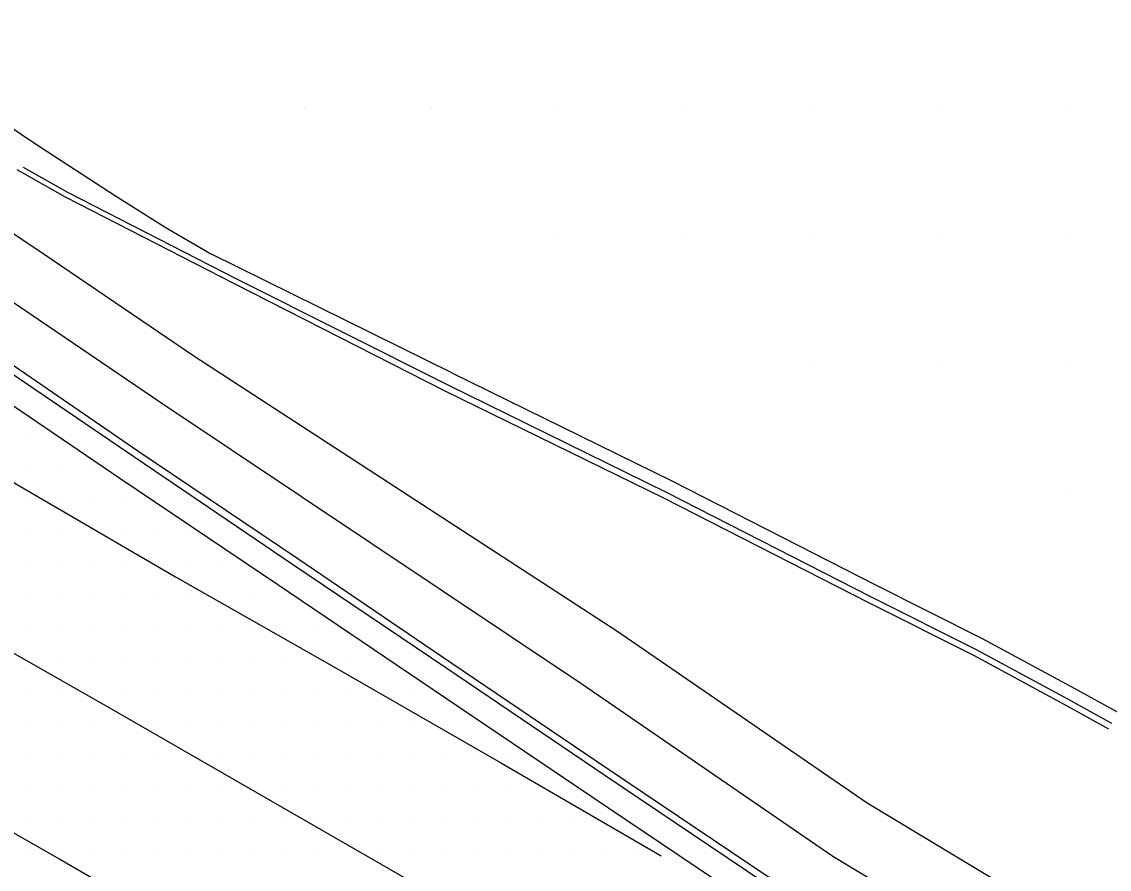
# Model space of a CAD drawing. Extents: x 1762120 to 1766775, y 709485 to 712965.
# Drawn here: x 1766493.1 to 1766578.7, y 709894.8 to 709961.5 of the extents above; entities that cross this region are included whole.
import ezdxf

# ---------------------------------------------------------------- set-up
doc = ezdxf.new("R2010")
doc.units = 0
for name, color, linetype in [('Exist DTM Drainline', 7, 'Continuous'), ('Exist DTM QL2 LIDAR Elevation Point', 7, 'Continuous'), ('Exist DTM Scan Elevation Point', 7, 'Continuous'), ('Exist Roads Curbs', 7, 'Continuous'), ('Exist Roads EOP', 7, 'Continuous'), ('Exist Roads EOT', 7, 'Continuous'), ('PH Exist DTM Breakline', 7, 'Continuous')]:
    doc.layers.add(name, color=color, linetype=linetype)

msp = doc.modelspace()

# ---------------------------------------------------------------- linework, layer by layer
at = {"layer": 'Exist DTM Drainline'}
msp.add_lwpolyline([(1766407.391, 709989.209), (1766411.374, 709986.898), (1766425.332, 709978.984), (1766431.138, 709975.468), (1766437.981, 709970.86), (1766450.374, 709962.392), (1766464.737, 709952.589), (1766477.146, 709944.156), (1766489.545, 709935.682), (1766501.961, 709927.257), (1766514.369, 709918.821), (1766526.54, 709910.625), (1766538.961, 709902.212), (1766551.415, 709893.848), (1766563.947, 709885.978), (1766576.792, 709878.237), (1766589.654, 709870.524)], dxfattribs=at)
at = {"layer": 'Exist DTM QL2 LIDAR Elevation Point'}
for p, q in [((1766515.31, 709954.826), (1766515.31, 709954.826)), ((1766525.311, 709954.826), (1766525.311, 709954.826)), ((1766535.312, 709954.826), (1766535.312, 709954.826)), ((1766545.314, 709954.826), (1766545.314, 709954.826)), ((1766555.315, 709954.826), (1766555.315, 709954.826)), ((1766565.316, 709954.826), (1766565.316, 709954.826)), ((1766575.318, 709954.826), (1766575.318, 709954.826)), ((1766535.312, 709944.824), (1766535.312, 709944.824)), ((1766545.314, 709944.824), (1766545.314, 709944.824)), ((1766555.315, 709944.824), (1766555.315, 709944.824)), ((1766565.316, 709944.824), (1766565.316, 709944.824)), ((1766575.318, 709944.824), (1766575.318, 709944.824)), ((1766555.315, 709934.823), (1766555.315, 709934.823)), ((1766565.316, 709934.823), (1766565.316, 709934.823)), ((1766575.318, 709934.823), (1766575.318, 709934.823)), ((1766575.318, 709924.822), (1766575.318, 709924.822))]:
    msp.add_line(p, q, dxfattribs=at)
at = {"layer": 'Exist DTM Scan Elevation Point'}
for p, q in [((1766493.75, 709928.75), (1766493.75, 709928.75)), ((1766493.75, 709926.25), (1766493.75, 709926.25)), ((1766496.25, 709926.25), (1766496.25, 709926.25)), ((1766498.75, 709926.25), (1766498.75, 709926.25)), ((1766493.75, 709923.75), (1766493.75, 709923.75)), ((1766496.25, 709923.75), (1766496.25, 709923.75)), ((1766498.75, 709923.75), (1766498.75, 709923.75)), ((1766501.25, 709923.75), (1766501.25, 709923.75)), ((1766493.75, 709921.25), (1766493.75, 709921.25)), ((1766496.25, 709921.25), (1766496.25, 709921.25)), ((1766501.25, 709921.25), (1766501.25, 709921.25)), ((1766503.75, 709921.25), (1766503.75, 709921.25)), ((1766506.25, 709921.25), (1766506.25, 709921.25)), ((1766493.75, 709918.75), (1766493.75, 709918.75)), ((1766496.25, 709918.75), (1766496.25, 709918.75)), ((1766498.75, 709918.75), (1766498.75, 709918.75)), ((1766501.25, 709918.75), (1766501.25, 709918.75)), ((1766506.25, 709918.75), (1766506.25, 709918.75)), ((1766508.75, 709918.75), (1766508.75, 709918.75)), ((1766493.75, 709916.25), (1766493.75, 709916.25)), ((1766496.25, 709916.25), (1766496.25, 709916.25)), ((1766498.75, 709916.25), (1766498.75, 709916.25)), ((1766501.25, 709916.25), (1766501.25, 709916.25)), ((1766503.75, 709916.25), (1766503.75, 709916.25)), ((1766506.25, 709916.25), (1766506.25, 709916.25)), ((1766511.25, 709916.25), (1766511.25, 709916.25)), ((1766513.75, 709916.25), (1766513.75, 709916.25)), ((1766493.75, 709913.75), (1766493.75, 709913.75)), ((1766496.25, 709913.75), (1766496.25, 709913.75)), ((1766498.75, 709913.75), (1766498.75, 709913.75)), ((1766501.25, 709913.75), (1766501.25, 709913.75)), ((1766503.75, 709913.75), (1766503.75, 709913.75)), ((1766506.25, 709913.75), (1766506.25, 709913.75)), ((1766508.75, 709913.75), (1766508.75, 709913.75)), ((1766511.25, 709913.75), (1766511.25, 709913.75)), ((1766513.75, 709913.75), (1766513.75, 709913.75)), ((1766516.25, 709913.75), (1766516.25, 709913.75)), ((1766496.25, 709911.25), (1766496.25, 709911.25)), ((1766498.75, 709911.25), (1766498.75, 709911.25)), ((1766501.25, 709911.25), (1766501.25, 709911.25)), ((1766503.75, 709911.25), (1766503.75, 709911.25)), ((1766506.25, 709911.25), (1766506.25, 709911.25)), ((1766508.75, 709911.25), (1766508.75, 709911.25)), ((1766511.25, 709911.25), (1766511.25, 709911.25)), ((1766513.75, 709911.25), (1766513.75, 709911.25)), ((1766518.75, 709911.25), (1766518.75, 709911.25)), ((1766493.75, 709908.75), (1766493.75, 709908.75)), ((1766496.25, 709908.75), (1766496.25, 709908.75)), ((1766501.25, 709908.75), (1766501.25, 709908.75)), ((1766503.75, 709908.75), (1766503.75, 709908.75)), ((1766506.25, 709908.75), (1766506.25, 709908.75)), ((1766508.75, 709908.75), (1766508.75, 709908.75)), ((1766511.25, 709908.75), (1766511.25, 709908.75)), ((1766513.75, 709908.75), (1766513.75, 709908.75)), ((1766516.25, 709908.75), (1766516.25, 709908.75)), ((1766518.75, 709908.75), (1766518.75, 709908.75)), ((1766523.75, 709908.75), (1766523.75, 709908.75)), ((1766493.75, 709906.25), (1766493.75, 709906.25)), ((1766496.25, 709906.25), (1766496.25, 709906.25)), ((1766498.75, 709906.25), (1766498.75, 709906.25)), ((1766503.75, 709906.25), (1766503.75, 709906.25)), ((1766506.25, 709906.25), (1766506.25, 709906.25)), ((1766508.75, 709906.25), (1766508.75, 709906.25)), ((1766511.25, 709906.25), (1766511.25, 709906.25)), ((1766513.75, 709906.25), (1766513.75, 709906.25)), ((1766516.25, 709906.25), (1766516.25, 709906.25)), ((1766518.75, 709906.25), (1766518.75, 709906.25)), ((1766521.25, 709906.25), (1766521.25, 709906.25)), ((1766523.75, 709906.25), (1766523.75, 709906.25)), ((1766493.75, 709903.75), (1766493.75, 709903.75)), ((1766496.25, 709903.75), (1766496.25, 709903.75)), ((1766498.75, 709903.75), (1766498.75, 709903.75)), ((1766501.25, 709903.75), (1766501.25, 709903.75)), ((1766503.75, 709903.75), (1766503.75, 709903.75)), ((1766508.75, 709903.75), (1766508.75, 709903.75)), ((1766511.25, 709903.75), (1766511.25, 709903.75)), ((1766513.75, 709903.75), (1766513.75, 709903.75)), ((1766516.25, 709903.75), (1766516.25, 709903.75)), ((1766518.75, 709903.75), (1766518.75, 709903.75)), ((1766521.25, 709903.75), (1766521.25, 709903.75)), ((1766523.75, 709903.75), (1766523.75, 709903.75)), ((1766526.25, 709903.75), (1766526.25, 709903.75)), ((1766528.75, 709903.75), (1766528.75, 709903.75)), ((1766531.25, 709903.75), (1766531.25, 709903.75)), ((1766493.75, 709901.25), (1766493.75, 709901.25)), ((1766496.25, 709901.25), (1766496.25, 709901.25)), ((1766498.75, 709901.25), (1766498.75, 709901.25)), ((1766501.25, 709901.25), (1766501.25, 709901.25)), ((1766503.75, 709901.25), (1766503.75, 709901.25)), ((1766506.25, 709901.25), (1766506.25, 709901.25)), ((1766508.75, 709901.25), (1766508.75, 709901.25)), ((1766513.75, 709901.25), (1766513.75, 709901.25)), ((1766516.25, 709901.25), (1766516.25, 709901.25)), ((1766518.75, 709901.25), (1766518.75, 709901.25)), ((1766521.25, 709901.25), (1766521.25, 709901.25)), ((1766523.75, 709901.25), (1766523.75, 709901.25)), ((1766526.25, 709901.25), (1766526.25, 709901.25)), ((1766528.75, 709901.25), (1766528.75, 709901.25)), ((1766531.25, 709901.25), (1766531.25, 709901.25)), ((1766493.75, 709898.75), (1766493.75, 709898.75)), ((1766496.25, 709898.75), (1766496.25, 709898.75)), ((1766498.75, 709898.75), (1766498.75, 709898.75)), ((1766501.25, 709898.75), (1766501.25, 709898.75)), ((1766503.75, 709898.75), (1766503.75, 709898.75)), ((1766506.25, 709898.75), (1766506.25, 709898.75)), ((1766508.75, 709898.75), (1766508.75, 709898.75)), ((1766511.25, 709898.75), (1766511.25, 709898.75)), ((1766513.75, 709898.75), (1766513.75, 709898.75)), ((1766516.249, 709898.749), (1766516.249, 709898.749)), ((1766518.75, 709898.75), (1766518.75, 709898.75)), ((1766521.25, 709898.75), (1766521.25, 709898.75)), ((1766523.75, 709898.75), (1766523.75, 709898.75)), ((1766526.25, 709898.75), (1766526.25, 709898.75)), ((1766528.75, 709898.75), (1766528.75, 709898.75)), ((1766531.25, 709898.75), (1766531.25, 709898.75)), ((1766533.75, 709898.75), (1766533.75, 709898.75)), ((1766536.25, 709898.75), (1766536.25, 709898.75)), ((1766493.75, 709896.25), (1766493.75, 709896.25)), ((1766496.25, 709896.25), (1766496.25, 709896.25)), ((1766498.75, 709896.25), (1766498.75, 709896.25)), ((1766501.25, 709896.25), (1766501.25, 709896.25)), ((1766503.75, 709896.25), (1766503.75, 709896.25)), ((1766506.25, 709896.25), (1766506.25, 709896.25)), ((1766508.75, 709896.25), (1766508.75, 709896.25)), ((1766511.25, 709896.25), (1766511.25, 709896.25)), ((1766513.75, 709896.25), (1766513.75, 709896.25)), ((1766516.25, 709896.25), (1766516.25, 709896.25)), ((1766521.25, 709896.25), (1766521.25, 709896.25)), ((1766523.75, 709896.25), (1766523.75, 709896.25)), ((1766526.25, 709896.25), (1766526.25, 709896.25)), ((1766528.75, 709896.25), (1766528.75, 709896.25)), ((1766531.25, 709896.25), (1766531.25, 709896.25)), ((1766533.75, 709896.25), (1766533.75, 709896.25)), ((1766536.25, 709896.25), (1766536.25, 709896.25)), ((1766538.75, 709896.25), (1766538.75, 709896.25)), ((1766541.25, 709896.25), (1766541.25, 709896.25))]:
    msp.add_line(p, q, dxfattribs=at)
at = {"layer": 'Exist Roads Curbs'}
msp.add_lwpolyline([(1766407.679, 709989.722), (1766411.651, 709987.397), (1766425.581, 709979.433), (1766431.435, 709976.004), (1766438.335, 709971.334), (1766450.719, 709962.854), (1766465.049, 709953.02), (1766477.485, 709944.625), (1766489.905, 709936.178), (1766502.289, 709927.707), (1766514.73, 709919.319), (1766526.845, 709911.086), (1766539.266, 709902.673), (1766551.712, 709894.297), (1766564.242, 709886.451), (1766577.122, 709878.768), (1766589.943, 709870.989)], dxfattribs=at)
at = {"layer": 'Exist Roads EOP'}
msp.add_lwpolyline([(1766406.406, 709987.433), (1766410.425, 709985.168), (1766424.362, 709977.217), (1766430.175, 709973.715), (1766436.8, 709969.258), (1766449.193, 709960.791), (1766463.581, 709950.966), (1766475.99, 709942.534), (1766488.362, 709934.031), (1766500.778, 709925.605), (1766513.22, 709917.217), (1766525.469, 709908.967), (1766537.89, 709900.553), (1766550.346, 709892.193), (1766562.938, 709884.297), (1766575.783, 709876.556), (1766588.629, 709868.816)], dxfattribs=at)
at = {"layer": 'Exist Roads EOT'}
for points in [[(1766402.476, 709976.457), (1766411.295, 709971.499), (1766419.356, 709966.921), (1766426.563, 709962.841), (1766440.527, 709954.854), (1766453.241, 709947.6), (1766466.409, 709940.1), (1766479.109, 709932.801), (1766492.198, 709925.386), (1766505.178, 709917.84), (1766517.877, 709910.61), (1766530.842, 709903.151), (1766543.398, 709895.853)], [(1766396.518, 709966.209), (1766416.144, 709955.196), (1766452.572, 709934.44), (1766478.95, 709919.484), (1766499.829, 709907.597), (1766533.927, 709887.955), (1766568.813, 709867.351), (1766602.923, 709846.715), (1766636.716, 709825.597), (1766662.298, 709809.091)], [(1766390.436, 709955.86), (1766400.555, 709950.112), (1766419.587, 709939.273), (1766445.207, 709924.616), (1766458.694, 709916.888), (1766472.072, 709909.253), (1766482.889, 709903.1), (1766496.048, 709895.584), (1766508.88, 709888.203), (1766522.033, 709880.727), (1766534.83, 709873.328), (1766547.911, 709865.749)]]:
    msp.add_lwpolyline(points, dxfattribs=at)
at = {"layer": 'PH Exist DTM Breakline'}
for p, q in [((1766526.988, 709933.862), (1766508.008, 709943.232)), ((1766509.97, 709941.305), (1766526.548, 709932.964)), ((1766509.78, 709940.935), (1766526.328, 709932.515)), ((1766506.622, 709935.224), (1766539.916, 709913.577)), ((1766504.092, 709931.503), (1766537.085, 709909.455))]:
    msp.add_line(p, q, dxfattribs=at)
for points in [[(1766329.285, 710079.984), (1766328.485, 710073.053), (1766328.549, 710065.696), (1766329.051, 710060.241), (1766330.236, 710054.969), (1766332.23, 710049.851), (1766334.766, 710045.146), (1766337.54, 710040.973), (1766341.162, 710036.379), (1766345.758, 710031.418), (1766351.471, 710026.106), (1766357.54, 710021.977), (1766369.854, 710014.609), (1766385.038, 710006.211), (1766402.094, 709996.35), (1766412.209, 709990.779), (1766422.131, 709984.872), (1766430.92, 709979.772), (1766440.594, 709973.835), (1766453.434, 709965.489), (1766474.873, 709951.194), (1766492.298, 709939.521), (1766504.092, 709931.503)], [(1766333.69, 710078.909), (1766332.987, 710072.814), (1766333.047, 710065.922), (1766333.506, 710060.943), (1766334.552, 710056.286), (1766336.322, 710051.743), (1766338.629, 710047.464), (1766341.186, 710043.616), (1766344.585, 710039.306), (1766348.946, 710034.599), (1766354.285, 710029.634), (1766359.963, 710025.771), (1766372.099, 710018.51), (1766387.253, 710010.128), (1766404.305, 710000.269), (1766414.446, 709994.684), (1766424.412, 709988.752), (1766433.227, 709983.636), (1766442.997, 709977.639), (1766455.909, 709969.247), (1766477.373, 709954.935), (1766494.815, 709943.251), (1766506.622, 709935.224)], [(1766433.757, 709991.001), (1766444.267, 709985.231), (1766455.59, 709978.806), (1766460.825, 709975.537), (1766466.038, 709971.758), (1766474.768, 709965.19), (1766479.726, 709961.526), (1766486.834, 709956.844), (1766494.073, 709951.97)], [(1766494.073, 709951.97), (1766500.443, 709947.825), (1766504.355, 709945.36), (1766508.008, 709943.232)], [(1766492.677, 709949.896), (1766496.475, 709947.761), (1766509.78, 709940.935)], [(1766493.165, 709950.1), (1766496.673, 709948.128), (1766509.97, 709941.305)], [(1766526.988, 709933.862), (1766544.254, 709925.403), (1766560.404, 709917.148), (1766568.684, 709912.985), (1766575.931, 709909.075), (1766579.362, 709907.168)], [(1766526.548, 709932.964), (1766543.807, 709924.508), (1766559.952, 709916.256), (1766568.222, 709912.099), (1766575.451, 709908.198), (1766578.876, 709906.294)], [(1766526.328, 709932.515), (1766543.583, 709924.061), (1766559.726, 709915.81), (1766567.991, 709911.655), (1766575.211, 709907.759), (1766578.634, 709905.857)], [(1766539.916, 709913.577), (1766559.623, 709900.045), (1766592.168, 709880.426), (1766612.923, 709868.107), (1766633.885, 709855.561)], [(1766537.085, 709909.455), (1766556.915, 709895.839), (1766589.601, 709876.135), (1766610.363, 709863.812), (1766631.317, 709851.271)]]:
    msp.add_lwpolyline(points, dxfattribs=at)

doc.saveas('drawing.dxf')
